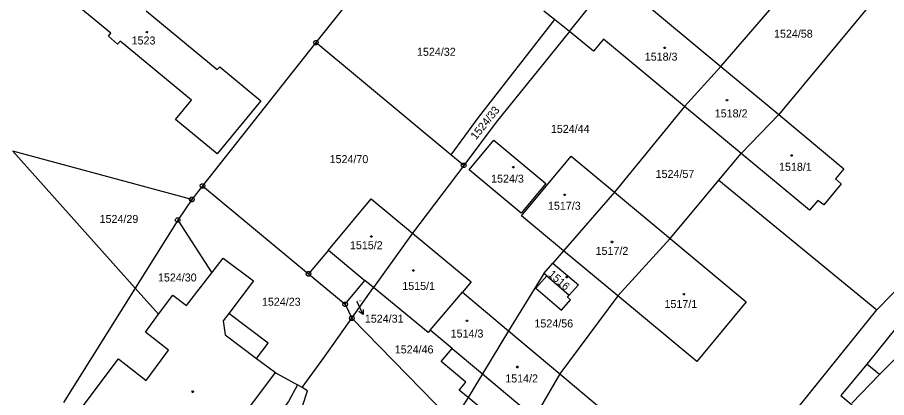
# Model space of a CAD drawing. Extents: x -609861 to -605046, y -1120287 to -1116307.
# Drawn here: x -606727.1 to -606542.4, y -1118431.5 to -1118350.6 of the extents above; entities that cross this region are included whole.
import ezdxf

# ---------------------------------------------------------------- set-up
doc = ezdxf.new("R2010")
doc.units = 0
for name, color, linetype in [('Vrstva 1', 7, 'Continuous'), ('Vrstva 2', 7, 'Continuous'), ('Vrstva 4', 7, 'Continuous'), ('Vrstva 5', 7, 'Continuous'), ('Vrstva 7', 7, 'Continuous'), ('Vrstva 8', 7, 'Continuous')]:
    doc.layers.add(name, color=color, linetype=linetype)

msp = doc.modelspace()

# ---------------------------------------------------------------- linework, layer by layer
at = {"layer": 'Vrstva 1'}
for p, q in [((-606637.41, -1118322.8), (-606663.63, -1118355.99)), ((-606707.19, -1118353.98), (-606727.05, -1118337.54)), ((-606577.59, -1118361.05), (-606556.81, -1118336.9)), ((-606609.78, -1118353.61), (-606598.32, -1118339.41)), ((-606597.67, -1118344.36), (-606577.59, -1118361.05)), ((-606545.05, -1118346.84), (-606565.29, -1118371.29)), ((-606699.72, -1118349.22), (-606684.58, -1118361.72)), ((-606612.92, -1118351.11), (-606615.18, -1118349.3)), ((-606612.92, -1118351.11), (-606629.17, -1118371.94)), ((-606609.78, -1118353.61), (-606612.92, -1118351.11)), ((-606707.73, -1118354.59), (-606707.19, -1118353.98)), ((-606705.77, -1118356.33), (-606707.73, -1118354.59)), ((-606609.78, -1118353.61), (-606625.31, -1118372.93)), ((-606604.67, -1118357.79), (-606609.78, -1118353.61)), ((-606705.23, -1118355.71), (-606705.77, -1118356.33)), ((-606690.07, -1118368.26), (-606705.23, -1118355.71)), ((-606663.63, -1118355.99), (-606687.71, -1118386.46)), ((-606634.95, -1118379.83), (-606663.63, -1118355.99)), ((-606602.55, -1118355.28), (-606604.67, -1118357.79)), ((-606585.32, -1118369.59), (-606602.55, -1118355.28)), ((-606684.58, -1118361.72), (-606684.08, -1118361.12)), ((-606684.08, -1118361.12), (-606675.34, -1118368.34)), ((-606585.32, -1118369.59), (-606577.59, -1118361.05)), ((-606577.59, -1118361.05), (-606565.29, -1118371.29)), ((-606693.44, -1118372.32), (-606690.07, -1118368.26)), ((-606675.34, -1118368.34), (-606684.62, -1118379.65)), ((-606585.32, -1118369.59), (-606596.07, -1118382.74)), ((-606573.32, -1118379.56), (-606585.32, -1118369.59)), ((-606565.29, -1118371.29), (-606573.32, -1118379.56)), ((-606565.29, -1118371.29), (-606551.45, -1118382.8)), ((-606684.62, -1118379.65), (-606693.44, -1118372.32)), ((-606629.17, -1118371.94), (-606634.95, -1118379.83)), ((-606625.31, -1118372.93), (-606632.24, -1118382.09)), ((-606506.17, -1118374.07), (-606546.61, -1118424.33)), ((-606631.09, -1118383.05), (-606625.85, -1118376.75)), ((-606625.85, -1118376.75), (-606614.81, -1118385.92)), ((-606689.99, -1118389.35), (-606728.01, -1118379.05)), ((-606728.01, -1118379.05), (-606702.04, -1118408.16)), ((-606632.24, -1118382.09), (-606634.95, -1118379.83)), ((-606619.96, -1118392.82), (-606609.4, -1118380.14)), ((-606609.4, -1118380.14), (-606600.21, -1118387.8)), ((-606578.06, -1118385.22), (-606573.32, -1118379.56)), ((-606558.78, -1118391.64), (-606573.32, -1118379.56)), ((-606632.24, -1118382.09), (-606643.12, -1118396.47)), ((-606596.07, -1118382.74), (-606600.21, -1118387.8)), ((-606551.45, -1118382.8), (-606553.27, -1118384.97)), ((-606620.05, -1118392.23), (-606631.09, -1118383.05)), ((-606687.71, -1118386.46), (-606689.99, -1118389.35)), ((-606687.71, -1118386.46), (-606665.19, -1118405.16)), ((-606614.81, -1118385.92), (-606620.05, -1118392.23)), ((-606584.36, -1118392.83), (-606578.06, -1118385.22)), ((-606578.06, -1118385.22), (-606544.44, -1118412.8)), ((-606552.03, -1118386), (-606555.74, -1118390.49)), ((-606553.27, -1118384.97), (-606552.03, -1118386)), ((-606600.21, -1118387.8), (-606611.02, -1118400.25)), ((-606600.21, -1118387.8), (-606588.38, -1118397.66)), ((-606689.99, -1118389.35), (-606693, -1118393.72)), ((-606660.98, -1118400.08), (-606651.87, -1118389.21)), ((-606651.87, -1118389.21), (-606643.12, -1118396.47)), ((-606557.02, -1118389.58), (-606558.78, -1118391.64)), ((-606555.74, -1118390.49), (-606557.02, -1118389.58)), ((-606544.44, -1118412.8), (-606520.95, -1118388.49)), ((-606693, -1118393.72), (-606702.04, -1118408.16)), ((-606693, -1118393.72), (-606685.73, -1118404.9)), ((-606611.02, -1118400.25), (-606619.96, -1118392.82)), ((-606588.38, -1118397.66), (-606584.36, -1118392.83)), ((-606643.12, -1118396.47), (-606651.37, -1118408.05)), ((-606643.12, -1118396.47), (-606630.65, -1118406.81)), ((-606588.38, -1118397.66), (-606599.48, -1118409.84)), ((-606588.38, -1118397.66), (-606572.25, -1118411.1)), ((-606660.98, -1118400.08), (-606665.19, -1118405.16)), ((-606611.02, -1118400.25), (-606613.27, -1118402.91)), ((-606599.48, -1118409.84), (-606611.02, -1118400.25)), ((-606615.21, -1118405.04), (-606613.27, -1118402.91)), ((-606613.27, -1118402.91), (-606607.88, -1118407.46)), ((-606615.21, -1118405.04), (-606622.71, -1118417.29)), ((-606614.59, -1118405.56), (-606615.21, -1118405.04)), ((-606676.92, -1118406.66), (-606682.16, -1118413.58)), ((-606665.19, -1118405.16), (-606657.42, -1118411.61)), ((-606657.42, -1118411.61), (-606653.21, -1118406.53)), ((-606651.37, -1118408.05), (-606653.21, -1118406.53)), ((-606630.65, -1118406.81), (-606632.52, -1118409.07)), ((-606614.59, -1118405.56), (-606616.88, -1118408.21)), ((-606543.87, -1118426.57), (-606524.67, -1118406.93)), ((-606702.04, -1118408.16), (-606717.25, -1118432.46)), ((-606697.05, -1118413.75), (-606702.04, -1118408.16)), ((-606656, -1118414.58), (-606651.37, -1118408.05)), ((-606639.82, -1118417.63), (-606651.37, -1118408.05)), ((-606616.88, -1118408.21), (-606611.46, -1118412.88)), ((-606607.88, -1118407.46), (-606609.8, -1118409.69)), ((-606639.38, -1118417.09), (-606632.52, -1118409.07)), ((-606632.52, -1118409.07), (-606622.71, -1118417.29)), ((-606599.48, -1118409.84), (-606611.82, -1118426.41)), ((-606610.21, -1118410.13), (-606609.8, -1118409.69)), ((-606609.57, -1118410.68), (-606610.21, -1118410.13)), ((-606582.71, -1118423.78), (-606599.48, -1118409.84)), ((-606657.42, -1118411.61), (-606656, -1118414.58)), ((-606611.46, -1118412.88), (-606609.57, -1118410.68)), ((-606572.25, -1118411.1), (-606582.71, -1118423.78)), ((-606699.84, -1118417.54), (-606697.05, -1118413.75)), ((-606569.04, -1118443.24), (-606544.44, -1118412.8)), ((-606661.8, -1118422.76), (-606656, -1118414.58)), ((-606656, -1118414.58), (-606634.56, -1118436.47)), ((-606694.93, -1118421.39), (-606699.84, -1118417.54)), ((-606639.38, -1118417.09), (-606639.82, -1118417.63)), ((-606634.67, -1118421.04), (-606639.38, -1118417.09)), ((-606622.71, -1118417.29), (-606628.24, -1118426.43)), ((-606622.71, -1118417.29), (-606611.82, -1118426.41)), ((-606695.5, -1118422.15), (-606694.93, -1118421.39)), ((-606637.02, -1118423.77), (-606634.67, -1118421.04)), ((-606725.84, -1118450), (-606705.55, -1118423.2)), ((-606705.55, -1118423.2), (-606699.71, -1118427.8)), ((-606699.71, -1118427.8), (-606695.5, -1118422.15)), ((-606676.23, -1118423.15), (-606672.21, -1118426.14)), ((-606666.54, -1118429.33), (-606661.8, -1118422.76)), ((-606631.77, -1118428.17), (-606637.02, -1118423.77)), ((-606546.61, -1118424.33), (-606552.12, -1118430.99)), ((-606543.87, -1118426.57), (-606546.61, -1118424.33)), ((-606678.49, -1118434.54), (-606672.21, -1118426.14)), ((-606672.21, -1118426.14), (-606671.76, -1118426.39)), ((-606671.76, -1118426.39), (-606667.52, -1118428.75)), ((-606628.24, -1118426.43), (-606631.27, -1118431.45)), ((-606611.82, -1118426.41), (-606617.2, -1118435.69)), ((-606611.82, -1118426.41), (-606596.05, -1118439.61)), ((-606549.81, -1118432.64), (-606543.87, -1118426.57)), ((-606666.54, -1118429.33), (-606667.52, -1118428.75)), ((-606633.19, -1118429.86), (-606631.77, -1118428.17)), ((-606631.27, -1118431.45), (-606633.19, -1118429.86)), ((-606631.27, -1118431.45), (-606634.56, -1118436.47)), ((-606620.13, -1118440.73), (-606631.27, -1118431.45)), ((-606552.12, -1118430.99), (-606549.1, -1118433.52))]:
    msp.add_line(p, q, dxfattribs=at)
for points in [[(-606685.73, -1118404.9), (-606683.34, -1118401.79), (-606676.92, -1118406.66)], [(-606697.05, -1118413.75), (-606694.06, -1118409.7), (-606691.1, -1118411.88), (-606685.73, -1118404.9)], [(-606676.23, -1118423.15), (-606673.78, -1118419.87), (-606682.16, -1118413.58)], [(-606667.52, -1118428.75), (-606669.47, -1118432.27), (-606677.23, -1118442.59), (-606676.51, -1118443.18)], [(-606654.12, -1118446.16), (-606652.17, -1118443.65), (-606662.87, -1118434.53), (-606666.48, -1118433.29), (-606665.42, -1118429.99), (-606666.54, -1118429.33)]]:
    msp.add_lwpolyline(points, dxfattribs=at)
at = {"layer": 'Vrstva 4'}
for p, q in [((-606660.98, -1118400.08), (-606653.21, -1118406.53)), ((-606614.59, -1118405.56), (-606609.8, -1118409.69)), ((-606634.67, -1118421.04), (-606628.24, -1118426.43)), ((-606628.24, -1118426.43), (-606617.2, -1118435.69))]:
    msp.add_line(p, q, dxfattribs=at)
msp.add_lwpolyline([(-606682.16, -1118413.58), (-606683.35, -1118415.1), (-606682.92, -1118418.11), (-606676.23, -1118423.15)], dxfattribs=at)
at = {"layer": 'Vrstva 5'}
for points in [[(-606699.45, -1118353.64), (-606699.36, -1118353.79), (-606699.45, -1118353.94), (-606699.63, -1118353.94), (-606699.72, -1118353.79), (-606699.63, -1118353.64)], [(-606589.47, -1118356.98), (-606589.38, -1118357.13), (-606589.47, -1118357.28), (-606589.65, -1118357.28), (-606589.74, -1118357.13), (-606589.65, -1118356.98)], [(-606576.22, -1118368.06), (-606576.13, -1118368.21), (-606576.22, -1118368.36), (-606576.4, -1118368.36), (-606576.49, -1118368.21), (-606576.4, -1118368.06)], [(-606562.49, -1118379.83), (-606562.4, -1118379.98), (-606562.49, -1118380.13), (-606562.67, -1118380.13), (-606562.76, -1118379.98), (-606562.67, -1118379.83)], [(-606621.6, -1118382.34), (-606621.51, -1118382.49), (-606621.6, -1118382.64), (-606621.78, -1118382.64), (-606621.87, -1118382.49), (-606621.78, -1118382.34)], [(-606610.7, -1118388.18), (-606610.61, -1118388.33), (-606610.7, -1118388.48), (-606610.88, -1118388.48), (-606610.97, -1118388.33), (-606610.88, -1118388.18)], [(-606651.77, -1118397.07), (-606651.68, -1118397.22), (-606651.77, -1118397.37), (-606651.95, -1118397.37), (-606652.04, -1118397.22), (-606651.95, -1118397.07)], [(-606600.66, -1118398.23), (-606600.57, -1118398.38), (-606600.66, -1118398.53), (-606600.84, -1118398.53), (-606600.93, -1118398.38), (-606600.84, -1118398.23)], [(-606642.84, -1118404.26), (-606642.75, -1118404.41), (-606642.84, -1118404.56), (-606643.02, -1118404.56), (-606643.11, -1118404.41), (-606643.02, -1118404.26)], [(-606610.26, -1118405.68), (-606610.17, -1118405.83), (-606610.26, -1118405.98), (-606610.44, -1118405.98), (-606610.53, -1118405.83), (-606610.44, -1118405.68)], [(-606585.37, -1118409.32), (-606585.28, -1118409.47), (-606585.37, -1118409.62), (-606585.55, -1118409.62), (-606585.64, -1118409.47), (-606585.55, -1118409.32)], [(-606631.46, -1118414.98), (-606631.37, -1118415.13), (-606631.46, -1118415.28), (-606631.64, -1118415.28), (-606631.73, -1118415.13), (-606631.64, -1118414.98)], [(-606620.75, -1118424.8), (-606620.66, -1118424.95), (-606620.75, -1118425.1), (-606620.93, -1118425.1), (-606621.02, -1118424.95), (-606620.93, -1118424.8)], [(-606689.7, -1118430.04), (-606689.61, -1118430.19), (-606689.7, -1118430.34), (-606689.88, -1118430.34), (-606689.97, -1118430.19), (-606689.88, -1118430.04)]]:
    msp.add_lwpolyline(points, close=True, dxfattribs=at)
at = {"layer": 'Vrstva 7'}
for p in [(-606654.92, -1118410.98), (-606653.629, -1118413.821)]:
    msp.add_line(p, (-606654.87, -1118411.09), dxfattribs=at)
msp.add_lwpolyline([(-606653.588, -1118412.704), (-606653.629, -1118413.821), (-606654.498, -1118413.118)], dxfattribs=at)
at = {"layer": 'Vrstva 8'}
for p, q in [((-606663.75, -1118355.99), (-606663.51, -1118355.99)), ((-606632.36, -1118382.09), (-606632.12, -1118382.09)), ((-606687.83, -1118386.46), (-606687.59, -1118386.46)), ((-606690.11, -1118389.35), (-606689.87, -1118389.35)), ((-606693.12, -1118393.72), (-606692.88, -1118393.72)), ((-606665.31, -1118405.16), (-606665.07, -1118405.16)), ((-606657.54, -1118411.61), (-606657.3, -1118411.61)), ((-606656.12, -1118414.58), (-606655.88, -1118414.58))]:
    msp.add_line(p, q, dxfattribs=at)
for points in [[(-606663.48, -1118355.51), (-606663.23, -1118355.69), (-606663.13, -1118355.98), (-606663.23, -1118356.27), (-606663.48, -1118356.45), (-606663.79, -1118356.45), (-606664.04, -1118356.27), (-606664.14, -1118355.98), (-606664.04, -1118355.69), (-606663.79, -1118355.51)], [(-606632.09, -1118381.61), (-606631.84, -1118381.79), (-606631.74, -1118382.08), (-606631.84, -1118382.37), (-606632.09, -1118382.55), (-606632.4, -1118382.55), (-606632.65, -1118382.37), (-606632.75, -1118382.08), (-606632.65, -1118381.79), (-606632.4, -1118381.61)], [(-606687.56, -1118385.98), (-606687.31, -1118386.16), (-606687.21, -1118386.45), (-606687.31, -1118386.74), (-606687.56, -1118386.92), (-606687.87, -1118386.92), (-606688.12, -1118386.74), (-606688.22, -1118386.45), (-606688.12, -1118386.16), (-606687.87, -1118385.98)], [(-606689.84, -1118388.87), (-606689.59, -1118389.05), (-606689.49, -1118389.34), (-606689.59, -1118389.63), (-606689.84, -1118389.81), (-606690.15, -1118389.81), (-606690.4, -1118389.63), (-606690.5, -1118389.34), (-606690.4, -1118389.05), (-606690.15, -1118388.87)], [(-606692.85, -1118393.24), (-606692.6, -1118393.42), (-606692.5, -1118393.71), (-606692.6, -1118394), (-606692.85, -1118394.18), (-606693.16, -1118394.18), (-606693.41, -1118394), (-606693.51, -1118393.71), (-606693.41, -1118393.42), (-606693.16, -1118393.24)], [(-606665.04, -1118404.68), (-606664.79, -1118404.86), (-606664.69, -1118405.15), (-606664.79, -1118405.44), (-606665.04, -1118405.62), (-606665.35, -1118405.62), (-606665.6, -1118405.44), (-606665.7, -1118405.15), (-606665.6, -1118404.86), (-606665.35, -1118404.68)], [(-606657.27, -1118411.13), (-606657.02, -1118411.31), (-606656.92, -1118411.6), (-606657.02, -1118411.89), (-606657.27, -1118412.07), (-606657.58, -1118412.07), (-606657.83, -1118411.89), (-606657.93, -1118411.6), (-606657.83, -1118411.31), (-606657.58, -1118411.13)], [(-606655.85, -1118414.1), (-606655.6, -1118414.28), (-606655.5, -1118414.57), (-606655.6, -1118414.86), (-606655.85, -1118415.04), (-606656.16, -1118415.04), (-606656.41, -1118414.86), (-606656.51, -1118414.57), (-606656.41, -1118414.28), (-606656.16, -1118414.1)]]:
    msp.add_lwpolyline(points, close=True, dxfattribs=at)

# ---------------------------------------------------------------- texts
at = {"layer": 'Vrstva 2'}
for s, height, p in [('1524/58', 1.7, (-606566.307, -1118354.95)), ('1523', 1.7, (-606702.787, -1118356.39)), ('1524/32', 1.7, (-606642.157, -1118358.8)), ('1518/3', 1.7, (-606593.767, -1118359.83)), ('1518/2', 1.7, (-606578.897, -1118371.89)), ('1524/44', 1.7, (-606613.717, -1118375.18)), ('1524/70', 1.7, (-606660.721, -1118381.61)), ('1518/1', 1.7, (-606565.247, -1118383.24)), ('1524/3', 1.7, (-606626.417, -1118385.76)), ('1524/57', 1.7, (-606591.457, -1118384.75)), ('1517/3', 1.7, (-606614.337, -1118391.52)), ('1524/29', 1.7, (-606709.587, -1118394.33)), ('1515/2', 1.7, (-606656.407, -1118399.91)), ('1517/2', 1.7, (-606604.217, -1118401.11)), ('1524/30', 1.7, (-606697.187, -1118406.77)), ('1515/1', 1.7, (-606645.287, -1118408.57)), ('1524/23', 1.7, (-606675.097, -1118411.92)), ('1517/1', 1.7, (-606589.577, -1118412.4)), ('1524/31', 0.2, (-606654.874, -1118410.98)), ('1524/56', 1.7, (-606617.207, -1118416.54)), ('1514/3', 1.7, (-606635.007, -1118418.68)), ('1524/46', 1.7, (-606646.877, -1118422.06)), ('1514/2', 1.7, (-606623.407, -1118428.23))]:
    msp.add_text(s, height=height, dxfattribs=at).set_placement(p)
for s, rotation, p in [('1524/33', 51.27972, (-606629.624, -1118376.784)), ('1516', 318.62183, (-606614.415, -1118405.46))]:
    msp.add_text(s, height=1.7, rotation=rotation, dxfattribs=at).set_placement(p)
at = {"layer": 'Vrstva 7'}
msp.add_text('1524/31', height=1.7, dxfattribs=at).set_placement((-606653.237, -1118415.52))

doc.saveas('drawing.dxf')
